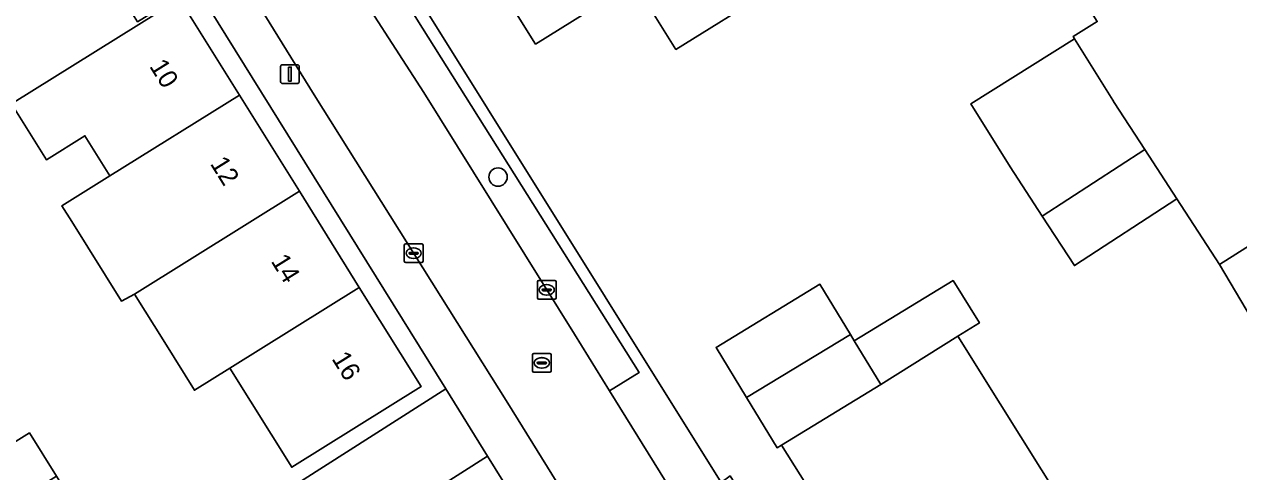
# Model space of a CAD drawing. Extents: x 157767 to 159172, y 387839 to 389425.
# Drawn here: x 158778.2 to 158842.9, y 388123.1 to 388147 of the extents above; entities that cross this region are included whole.
import ezdxf

# ---------------------------------------------------------------- set-up
doc = ezdxf.new("R2010")
doc.units = 0
for name, color, linetype in [('IMGEO_Boom', 7, 'Continuous'), ('IMGEO_Erf', 7, 'Continuous'), ('IMGEO_Kolk', 7, 'Continuous'), ('IMGEO_Lichtmast', 7, 'Continuous'), ('IMGEO_Muur', 7, 'Continuous'), ('IMGEO_Pand', 7, 'Continuous'), ('IMGEO_Pand_nummerreeks', 7, 'Continuous'), ('IMGEO_Parkeervlak_open', 7, 'Continuous'), ('IMGEO_Rijbaan_lokaal_open', 7, 'Continuous'), ('IMGEO_Rioolput', 7, 'Continuous'), ('IMGEO_Voetpad_open', 7, 'Continuous')]:
    doc.layers.add(name, color=color, linetype=linetype)

msp = doc.modelspace()

# ---------------------------------------------------------------- linework, layer by layer
at = {"layer": 'IMGEO_Boom'}
msp.add_circle((158803.449, 388138.828), 0.489, dxfattribs=at)
at = {"layer": 'IMGEO_Erf'}
for points in [[(158845.091, 388128.806), (158841.908, 388134.171), (158839.643, 388137.663), (158834.171, 388134.108), (158832.462, 388136.738), (158830.755, 388139.367), (158828.647, 388142.73), (158834.177, 388146.196), (158834.103, 388146.313), (158835.389, 388147.118), (158820.614, 388170.682), (158797.62, 388156.385)], [(158774.163, 388122.503), (158778.469, 388125.188), (158779.907, 388122.882), (158781.41, 388120.471), (158783.736, 388116.74), (158792.923, 388122.601), (158800.661, 388127.538), (158775.388, 388168.17)], [(158777.921, 388157.229), (158781.116, 388152.104), (158784.233, 388147.104), (158786.389, 388148.449), (158786.468, 388148.322), (158789.664, 388143.196), (158792.859, 388138.071), (158796.054, 388132.945), (158799.349, 388127.66), (158792.45, 388123.36), (158789.155, 388128.646), (158787.264, 388127.468), (158785.681, 388130.006), (158784.068, 388132.593), (158783.371, 388132.218), (158780.725, 388136.46), (158780.2, 388137.3), (158782.763, 388138.899), (158781.432, 388141.035), (158779.376, 388139.753), (158777.603, 388142.596)], [(158796.703, 388152.407), (158815.34, 388122.545), (158815.82, 388122.894), (158838.163, 388087.077), (158838.386, 388086.903), (158838.669, 388086.916), (158841.12, 388087.942), (158857.731, 388094.946), (158857.617, 388098.587), (158853.296, 388105.489), (158854.451, 388106.212), (158853.005, 388108.509), (158851.267, 388111.298), (158850.54, 388110.843), (158847.142, 388115.795), (158848.089, 388116.388), (158846.602, 388118.762), (158844.905, 388121.472), (158843.495, 388123.724), (158846.857, 388125.829), (158845.091, 388128.806)], [(158820.855, 388120.885), (158818.565, 388124.545), (158818.326, 388124.4), (158816.699, 388127.072), (158815.071, 388129.745), (158820.605, 388133.116), (158822.233, 388130.442), (158822.44, 388130.103), (158827.703, 388133.308), (158829.109, 388131.055), (158827.962, 388130.34), (158830.214, 388126.744), (158833.526, 388121.455)], [(158824.287, 388089.555), (158802.888, 388123.958), (158781.365, 388110.228)]]:
    msp.add_lwpolyline(points, dxfattribs=at)
msp.add_lwpolyline([(158805.455, 388145.92), (158801.205, 388152.726), (158806.458, 388156.005), (158811.547, 388159.183), (158816.637, 388162.36), (158821.89, 388165.64), (158826.14, 388158.833), (158820.887, 388155.554), (158815.797, 388152.376), (158818.024, 388148.81), (158812.934, 388145.632), (158810.707, 388149.199)], close=True, dxfattribs=at)
at = {"layer": 'IMGEO_Kolk'}
for p, q in [((158798.452, 388134.342), (158798.452, 388135.194)), ((158798.527, 388135.268), (158799.379, 388135.268)), ((158798.94, 388135.048), (158798.965, 388135.048)), ((158799.453, 388135.194), (158799.453, 388134.342)), ((158799.379, 388134.268), (158798.527, 388134.268)), ((158798.711, 388134.762), (158798.711, 388134.774)), ((158799.149, 388134.725), (158798.751, 388134.725)), ((158798.754, 388134.811), (158799.152, 388134.811)), ((158798.963, 388134.488), (158798.938, 388134.488)), ((158799.195, 388134.774), (158799.195, 388134.762)), ((158805.546, 388132.387), (158805.546, 388133.239)), ((158805.621, 388133.313), (158806.473, 388133.313)), ((158806.034, 388133.093), (158806.059, 388133.093)), ((158806.547, 388133.239), (158806.547, 388132.387)), ((158806.473, 388132.313), (158805.621, 388132.313)), ((158805.805, 388132.807), (158805.805, 388132.819)), ((158806.243, 388132.77), (158805.845, 388132.77)), ((158805.848, 388132.856), (158806.246, 388132.856)), ((158806.057, 388132.533), (158806.032, 388132.533)), ((158806.289, 388132.819), (158806.289, 388132.807))]:
    msp.add_line(p, q, dxfattribs=at)
for points in [[(158798.452, 388134.342), (158798.452, 388135.194)], [(158798.527, 388135.268), (158799.379, 388135.268)], [(158799.453, 388135.194), (158799.453, 388134.342)], [(158799.379, 388134.268), (158798.527, 388134.268)], [(158805.546, 388132.387), (158805.546, 388133.239)], [(158805.621, 388133.313), (158806.473, 388133.313)], [(158806.547, 388133.239), (158806.547, 388132.387)], [(158806.473, 388132.313), (158805.621, 388132.313)]]:
    msp.add_lwpolyline(points, dxfattribs=at)
for centre, radius, start, end in [((158798.529, 388135.192), 0.0765, 91.55205, 178.44795), ((158798.529, 388135.192), 0.0765, 91.55205, 178.44795), ((158799.377, 388135.192), 0.0765, 1.55205, 88.44795), ((158799.377, 388135.192), 0.0765, 1.55205, 88.44795), ((158798.529, 388134.344), 0.0765, 181.55205, 268.44795), ((158798.529, 388134.344), 0.0765, 181.55205, 268.44795), ((158798.751, 388134.771), 0.0403, 85.87752, 175.75265), ((158798.748, 388134.761), 0.0366, 178.93798, 274.71019), ((158799.152, 388134.768), 0.043, 264.86636, 352.45326), ((158799.156, 388134.773), 0.0386, 1.73085, 96.63898), ((158799.377, 388134.344), 0.0765, 271.55205, 358.44795), ((158799.377, 388134.344), 0.0765, 271.55205, 358.44795), ((158805.623, 388133.237), 0.0765, 91.55205, 178.44795), ((158805.623, 388133.237), 0.0765, 91.55205, 178.44795), ((158806.471, 388133.237), 0.0765, 1.55205, 88.44795), ((158806.471, 388133.237), 0.0765, 1.55205, 88.44795), ((158805.623, 388132.389), 0.0765, 181.55205, 268.44795), ((158805.623, 388132.389), 0.0765, 181.55205, 268.44795), ((158805.845, 388132.816), 0.0403, 85.87752, 175.75265), ((158805.842, 388132.806), 0.0366, 178.93798, 274.71019), ((158806.246, 388132.813), 0.043, 264.86636, 352.45326), ((158806.25, 388132.818), 0.0386, 1.73085, 96.63898), ((158806.471, 388132.389), 0.0765, 271.55205, 358.44795), ((158806.471, 388132.389), 0.0765, 271.55205, 358.44795)]:
    msp.add_arc(centre, radius, start, end, dxfattribs=at)
for centre, major_axis, ratio, start_param, end_param in [((158798.939, 388134.768), (-0.387, 0.002), 0.722429, 4.712389, 7.853982), ((158798.964, 388134.768), (-0.39, 0.002), 0.717154, 1.570796, 4.712389), ((158806.033, 388132.813), (-0.387, 0.002), 0.722429, 4.712389, 7.853982), ((158806.058, 388132.813), (-0.39, 0.002), 0.717154, 1.570796, 4.712389)]:
    msp.add_ellipse(centre, major_axis=major_axis, ratio=ratio, start_param=start_param, end_param=end_param, dxfattribs=at)
at = {"layer": 'IMGEO_Lichtmast'}
for p, q in [((158791.861, 388143.916), (158791.861, 388144.716)), ((158791.861, 388144.716), (158791.861, 388143.916)), ((158791.961, 388144.816), (158792.751, 388144.816)), ((158792.751, 388144.816), (158791.961, 388144.816)), ((158792.851, 388144.716), (158792.851, 388143.916)), ((158792.851, 388143.916), (158792.851, 388144.716)), ((158792.751, 388143.816), (158791.961, 388143.816)), ((158791.961, 388143.816), (158792.751, 388143.816))]:
    msp.add_line(p, q, dxfattribs=at)
msp.add_lwpolyline([(158792.281, 388144.691), (158792.431, 388144.691), (158792.431, 388143.941), (158792.281, 388143.941), (158792.281, 388144.691)], dxfattribs=at)
for centre, start, end in [((158791.961, 388144.716), 90, 180), ((158791.961, 388144.716), 90, 180), ((158792.751, 388144.716), 0, 90), ((158792.751, 388144.716), 360, 90), ((158791.961, 388143.916), 180, 270), ((158791.961, 388143.916), 180, 270), ((158792.751, 388143.916), 270, 0), ((158792.751, 388143.916), 270, 0)]:
    msp.add_arc(centre, 0.1, start, end, dxfattribs=at)
at = {"layer": 'IMGEO_Muur'}
msp.add_lwpolyline([(158841.908, 388134.171), (158839.643, 388137.663)], dxfattribs=at)
at = {"layer": 'IMGEO_Pand'}
for points in [[(158811.547, 388159.183), (158806.458, 388156.005), (158810.707, 388149.199), (158812.934, 388145.632), (158818.024, 388148.81), (158815.797, 388152.376)], [(158810.707, 388149.199), (158806.458, 388156.005), (158801.205, 388152.726), (158805.455, 388145.92)], [(158781.116, 388152.104), (158774.318, 388147.867), (158774.36, 388147.798), (158771.806, 388146.206), (158774.959, 388141.149), (158777.513, 388142.741), (158786.468, 388148.322), (158786.389, 388148.449), (158784.233, 388147.104)], [(158789.664, 388143.196), (158786.468, 388148.322), (158777.513, 388142.741), (158777.603, 388142.596), (158779.376, 388139.753), (158781.432, 388141.035), (158782.763, 388138.899)], [(158837.934, 388140.293), (158836.298, 388142.811), (158836.227, 388142.921), (158834.177, 388146.196), (158828.647, 388142.73), (158830.755, 388139.367), (158832.462, 388136.738)], [(158789.664, 388143.196), (158782.763, 388138.899), (158780.2, 388137.3), (158780.725, 388136.46), (158783.371, 388132.218), (158784.068, 388132.593), (158792.859, 388138.071)], [(158837.934, 388140.293), (158832.462, 388136.738), (158834.171, 388134.108), (158839.643, 388137.663)], [(158796.054, 388132.945), (158792.859, 388138.071), (158784.068, 388132.593), (158785.681, 388130.006), (158787.264, 388127.468), (158789.155, 388128.646)], [(158845.091, 388128.806), (158851.344, 388132.781), (158848.095, 388138.032), (158845.398, 388136.363), (158841.908, 388134.171)], [(158796.054, 388132.945), (158789.155, 388128.646), (158792.45, 388123.36), (158799.349, 388127.66)], [(158816.699, 388127.072), (158822.233, 388130.442), (158820.605, 388133.116), (158815.071, 388129.745)], [(158822.44, 388130.103), (158823.86, 388127.771), (158827.962, 388130.34), (158829.109, 388131.055), (158827.703, 388133.308)], [(158823.86, 388127.771), (158822.44, 388130.103), (158822.233, 388130.442), (158816.699, 388127.072), (158818.326, 388124.4), (158818.565, 388124.545)], [(158830.214, 388126.744), (158827.962, 388130.34), (158823.86, 388127.771), (158818.565, 388124.545), (158820.855, 388120.885), (158820.601, 388120.726), (158823.923, 388115.418), (158830.756, 388119.638), (158833.174, 388121.224), (158833.526, 388121.455)], [(158775.6, 388120.198), (158779.907, 388122.882), (158778.469, 388125.188), (158774.163, 388122.503)]]:
    msp.add_lwpolyline(points, close=True, dxfattribs=at)
at = {"layer": 'IMGEO_Parkeervlak_open'}
msp.add_lwpolyline([(158795.173, 388150.042), (158799.491, 388143.337), (158807.52, 388130.453), (158809.393, 388127.432), (158810.976, 388128.413), (158796.738, 388151.05)], close=True, dxfattribs=at)
at = {"layer": 'IMGEO_Rijbaan_lokaal_open'}
for points in [[(158846.14, 388150.729), (158841.823, 388148.142), (158840.069, 388150.92), (158838.563, 388153.284), (158837.185, 388155.447), (158833.536, 388161.253), (158832.159, 388163.435), (158827.554, 388170.734), (158825.906, 388173.419), (158825.601, 388173.907), (158820.614, 388170.682), (158835.389, 388147.118), (158834.103, 388146.313), (158834.177, 388146.196), (158836.227, 388142.921), (158836.298, 388142.811), (158837.934, 388140.293), (158839.643, 388137.663), (158841.908, 388134.171), (158845.398, 388136.363)], [(158799.491, 388143.337), (158795.173, 388150.042), (158795.106, 388150.146)], [(158789.767, 388149.492), (158793.644, 388143.212), (158803.979, 388126.769), (158817.182, 388105.476), (158830.47, 388084.228)], [(158834.222, 388087.449), (158824.967, 388102.392), (158816.098, 388116.619), (158815.023, 388118.36), (158809.393, 388127.432), (158807.52, 388130.453), (158799.491, 388143.337)], [(158775.217, 388104.739), (158778.759, 388099.156), (158780.116, 388096.979), (158783.296, 388091.856), (158786.449, 388086.798), (158787.835, 388084.667), (158790.524, 388086.343), (158793.213, 388088.019), (158794.689, 388088.91), (158793.193, 388091.309), (158789.713, 388096.815), (158788.266, 388099.136), (158786.837, 388101.429), (158783.356, 388107.093), (158781.975, 388109.309), (158781.365, 388110.228), (158802.888, 388123.958), (158800.661, 388127.538), (158792.923, 388122.601), (158783.736, 388116.74), (158779.458, 388114.01), (158777.104, 388117.786)]]:
    msp.add_lwpolyline(points, dxfattribs=at)
at = {"layer": 'IMGEO_Rioolput'}
for p, q in [((158805.284, 388128.495), (158805.284, 388129.347)), ((158805.359, 388129.421), (158806.211, 388129.421)), ((158805.772, 388129.201), (158805.797, 388129.201)), ((158806.285, 388129.347), (158806.285, 388128.495)), ((158806.211, 388128.421), (158805.359, 388128.421)), ((158805.543, 388128.915), (158805.543, 388128.927)), ((158805.981, 388128.878), (158805.583, 388128.878)), ((158805.586, 388128.964), (158805.984, 388128.964)), ((158805.795, 388128.641), (158805.77, 388128.641)), ((158806.027, 388128.927), (158806.027, 388128.915))]:
    msp.add_line(p, q, dxfattribs=at)
for points in [[(158805.284, 388128.495), (158805.284, 388129.347)], [(158805.359, 388129.421), (158806.211, 388129.421)], [(158806.285, 388129.347), (158806.285, 388128.495)], [(158806.211, 388128.421), (158805.359, 388128.421)]]:
    msp.add_lwpolyline(points, dxfattribs=at)
for centre, radius, start, end in [((158805.361, 388129.345), 0.0765, 91.55205, 178.44795), ((158805.361, 388129.345), 0.0765, 91.55205, 178.44795), ((158806.209, 388129.345), 0.0765, 1.55205, 88.44795), ((158806.209, 388129.345), 0.0765, 1.55205, 88.44795), ((158805.361, 388128.497), 0.0765, 181.55205, 268.44795), ((158805.361, 388128.497), 0.0765, 181.55205, 268.44795), ((158805.583, 388128.924), 0.0403, 85.87752, 175.75265), ((158805.58, 388128.914), 0.0366, 178.93798, 274.71019), ((158805.984, 388128.921), 0.043, 264.86636, 352.45326), ((158805.988, 388128.926), 0.0386, 1.73085, 96.63898), ((158806.209, 388128.497), 0.0765, 271.55205, 358.44795), ((158806.209, 388128.497), 0.0765, 271.55205, 358.44795)]:
    msp.add_arc(centre, radius, start, end, dxfattribs=at)
for centre, major_axis, ratio, start_param, end_param in [((158805.771, 388128.921), (-0.387, 0.002), 0.722429, 4.712389, 7.853982), ((158805.796, 388128.921), (-0.39, 0.002), 0.717154, 1.570796, 4.712389)]:
    msp.add_ellipse(centre, major_axis=major_axis, ratio=ratio, start_param=start_param, end_param=end_param, dxfattribs=at)
at = {"layer": 'IMGEO_Voetpad_open'}
for points in [[(158775.388, 388168.17), (158800.661, 388127.538), (158802.888, 388123.958), (158824.287, 388089.555), (158829.737, 388080.803), (158830.907, 388079.011), (158831.2, 388078.351), (158830.906, 388075.166), (158832.725, 388074.997), (158833.021, 388079.165), (158833.412, 388079.391)], [(158839.534, 388084.424), (158838.163, 388087.077), (158815.82, 388122.894), (158815.34, 388122.545), (158796.703, 388152.407)], [(158795.106, 388150.146), (158795.173, 388150.042), (158796.738, 388151.05), (158810.976, 388128.413), (158809.393, 388127.432), (158815.023, 388118.36), (158816.553, 388119.31), (158835.753, 388088.397), (158834.222, 388087.449)], [(158830.47, 388084.228), (158817.182, 388105.476), (158803.979, 388126.769), (158793.644, 388143.212), (158789.767, 388149.492)]]:
    msp.add_lwpolyline(points, dxfattribs=at)

# ---------------------------------------------------------------- texts
at = {"layer": 'IMGEO_Pand_nummerreeks'}
for s, rotation, p in [('10', 301.94219, (158784.838, 388144.737)), ('12', 301.93968, (158788.075, 388139.544)), ('14', 301.94219, (158791.316, 388134.346)), ('16', 301.93968, (158794.556, 388129.147))]:
    msp.add_text(s, height=1, rotation=rotation, dxfattribs=at).set_placement(p)

doc.saveas('drawing.dxf')
